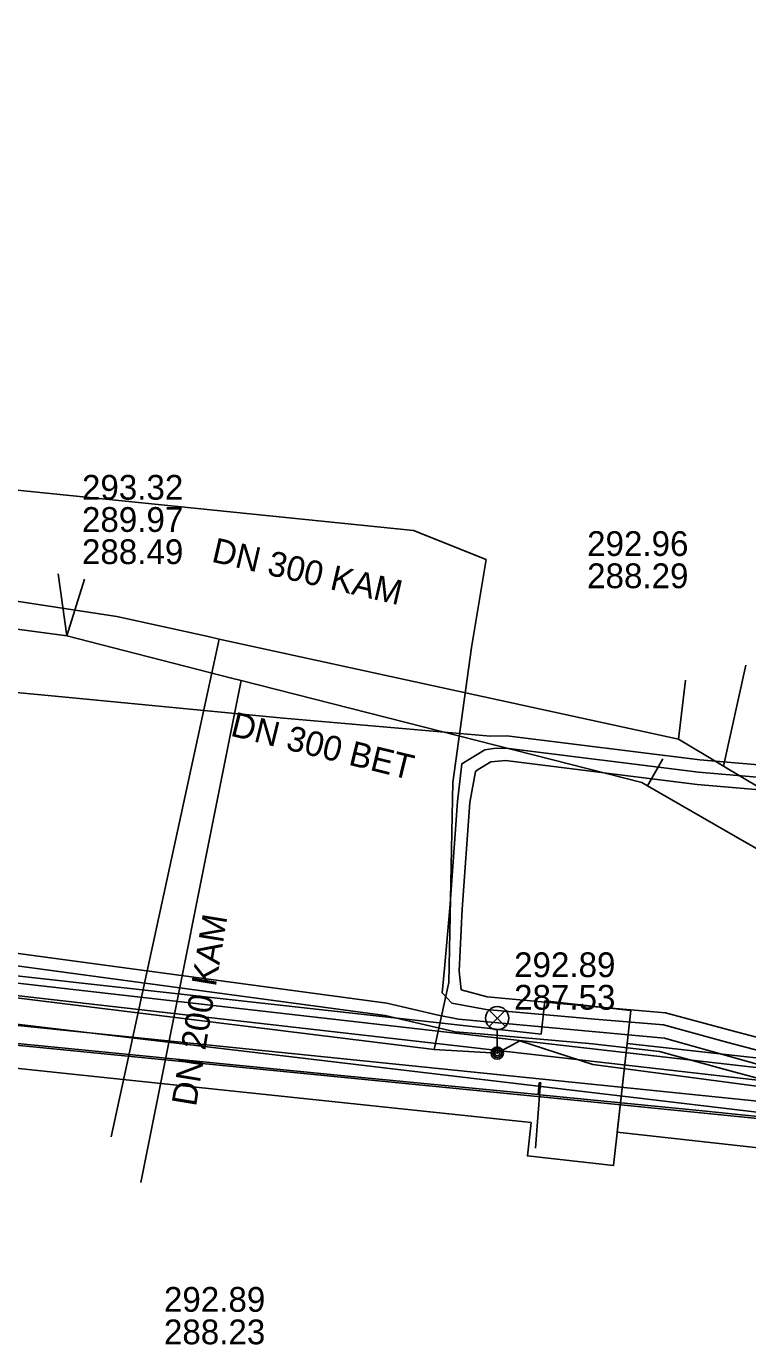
# Model space of a CAD drawing. Extents: x -595540 to -593988, y -1160850 to -1159202.
# Drawn here: x -594539.4 to -594516.11, y -1160322.07 to -1160279.49 of the extents above; entities that cross this region are included whole.
import ezdxf

# ---------------------------------------------------------------- set-up
doc = ezdxf.new("R2010")
doc.units = 0
for name, color, linetype in [('BVK-DESTOVA_popisy', 7, 'Continuous'), ('BVK-DESTOVA_trasa sítě', 7, 'Continuous'), ('BVK-SPLASKOVA_popisy', 7, 'Continuous'), ('BVK-SPLASKOVA_trasa sítě', 7, 'Continuous'), ('BVK-VODOVOD_trasa sítě', 7, 'Continuous'), ('BVK-VODOVOD_trasa zrušené sítě', 7, 'Continuous'), ('CETIN_kabel podzemní', 7, 'Continuous'), ('DESTOVA_trasa neprovozované sítě', 7, 'Continuous'), ('EON-NN_kabel', 7, 'Continuous'), ('EON-NN_kabel zrušené sítě', 7, 'Continuous'), ('EON-VN_kabel', 7, 'Continuous'), ('SPLASKOVA_neprovozovaná  trasa sítě', 7, 'Continuous'), ('TEPLARNY-TEPLOVODY_trasa sítě', 7, 'Continuous'), ('TSB_kabel VO', 7, 'Continuous'), ('TSB_kolektor', 7, 'Continuous'), ('TSB_lampy VO', 7, 'Continuous')]:
    doc.layers.add(name, color=color, linetype=linetype)

msp = doc.modelspace()

# ---------------------------------------------------------------- linework, layer by layer
at = {"layer": 'BVK-DESTOVA_popisy'}
for p, q in [((-594523.646, -1160310.325), (-594523.646, -1160310.325)), ((-594534.953, -1160321.134), (-594534.953, -1160321.134))]:
    msp.add_line(p, q, dxfattribs=at)
at = {"layer": 'BVK-DESTOVA_trasa sítě'}
msp.add_line((-594535.698, -1160316.831), (-594532.461, -1160300.618), dxfattribs=at)
for points in [[(-594572.023, -1160294.677), (-594541.886, -1160298.669), (-594541.876, -1160298.67), (-594538.09, -1160299.172)], [(-594538.09, -1160299.172), (-594532.771, -1160300.538), (-594532.461, -1160300.618), (-594519.524, -1160303.914)], [(-594519.524, -1160303.914), (-594519.342, -1160304.019), (-594516.143, -1160305.858), (-594516.048, -1160305.913), (-594510.63, -1160309.028), (-594510.569, -1160309.063), (-594510.3, -1160309.218), (-594510.266, -1160309.238), (-594501.111, -1160314.501)]]:
    msp.add_lwpolyline(points, dxfattribs=at)
at = {"layer": 'BVK-SPLASKOVA_popisy'}
for p, q in [((-594537.6, -1160293.978), (-594537.6, -1160293.978)), ((-594521.288, -1160295.796), (-594521.288, -1160295.796))]:
    msp.add_line(p, q, dxfattribs=at)
at = {"layer": 'BVK-SPLASKOVA_trasa sítě'}
for p, q in [((-594572.803, -1160293.098), (-594536.474, -1160298.546)), ((-594536.653, -1160315.362), (-594533.175, -1160299.278)), ((-594516.163, -1160300.122), (-594516.884, -1160303.382))]:
    msp.add_line(p, q, dxfattribs=at)
for points in [[(-594536.474, -1160298.546), (-594533.526, -1160299.2), (-594533.175, -1160299.278), (-594518.334, -1160302.517)], [(-594518.334, -1160302.517), (-594517.022, -1160303.3), (-594516.884, -1160303.382), (-594502.374, -1160312.046)]]:
    msp.add_lwpolyline(points, dxfattribs=at)
at = {"layer": 'BVK-VODOVOD_trasa sítě'}
for points in [[(-594508.41, -1160315.44), (-594508.88, -1160315.4), (-594515.36, -1160314.74), (-594517.45, -1160314.53), (-594522.819, -1160313.998), (-594522.872, -1160313.993), (-594529.57, -1160313.34), (-594535.53, -1160312.75), (-594545.17, -1160311.81), (-594547.65, -1160311.57), (-594553.61, -1160310.96), (-594559.51, -1160310.36), (-594565.47, -1160309.76), (-594571.43, -1160309.16), (-594577.4, -1160308.57), (-594583.35, -1160307.99), (-594585.9, -1160307.7), (-594587.49, -1160307.52), (-594587.94, -1160307.47), (-594588.63, -1160307.87), (-594593.73, -1160310.94), (-594594.8, -1160311.59)], [(-594522.872, -1160313.993), (-594522.834, -1160313.61), (-594522.787, -1160313.615), (-594522.8, -1160313.74), (-594522.95, -1160315.72)]]:
    msp.add_lwpolyline(points, dxfattribs=at)
at = {"layer": 'BVK-VODOVOD_trasa zrušené sítě'}
msp.add_lwpolyline([(-594508.1, -1160315.52), (-594509.02, -1160315.44), (-594522.57, -1160314.09), (-594541.05, -1160312.27), (-594585.84, -1160307.62), (-594587.87, -1160307.41), (-594595.71, -1160312.15)], dxfattribs=at)
at = {"layer": 'CETIN_kabel podzemní'}
msp.add_lwpolyline([(-594561.79, -1160310.8), (-594560.64, -1160309.23), (-594502.13, -1160316.19)], dxfattribs=at)
at = {"layer": 'DESTOVA_trasa neprovozované sítě'}
for p, q in [((-594538.374, -1160297.174), (-594538.09, -1160299.172)), ((-594537.522, -1160297.344), (-594538.09, -1160299.172)), ((-594518.844, -1160303.152), (-594519.342, -1160304.019))]:
    msp.add_line(p, q, dxfattribs=at)
at = {"layer": 'EON-NN_kabel'}
for points in [[(-594508.267, -1160297.82), (-594508.297, -1160298.096), (-594507.859, -1160298.145), (-594507.804, -1160298.151), (-594507.894, -1160298.686), (-594507.969, -1160299.099), (-594508.09, -1160299.77), (-594508.56, -1160302.371), (-594508.798, -1160303.36), (-594509.101, -1160303.857), (-594509.171, -1160303.899), (-594509.309, -1160303.982), (-594511.095, -1160303.736), (-594517.652, -1160303.186), (-594523.881, -1160302.406), (-594524.409, -1160302.414), (-594531.094, -1160301.831), (-594538.241, -1160301.15), (-594548.952, -1160300.139)], [(-594514.23, -1160312.561), (-594516.637, -1160311.926), (-594518.757, -1160311.349), (-594521.009, -1160311.156), (-594524.516, -1160310.841), (-594525.351, -1160310.608), (-594525.419, -1160310.003), (-594525.322, -1160308.008), (-594525.071, -1160304.558), (-594524.892, -1160303.555), (-594524.804, -1160303.492), (-594524.393, -1160303.25), (-594523.925, -1160303.206), (-594517.736, -1160303.982), (-594511.183, -1160304.532)], [(-594542.135, -1160309.099), (-594536.223, -1160309.899), (-594530.395, -1160310.689), (-594527.758, -1160311.039), (-594526.096, -1160311.429), (-594525.438, -1160311.56), (-594518.787, -1160312.175), (-594517.827, -1160312.443), (-594513.111, -1160313.762)], [(-594514.517, -1160313.81), (-594516.953, -1160313.155), (-594518.952, -1160312.601), (-594521.113, -1160312.35), (-594524.616, -1160312.037), (-594525.546, -1160311.965), (-594527.808, -1160311.435), (-594530.449, -1160311.085), (-594536.277, -1160310.295), (-594542.183, -1160309.497)]]:
    msp.add_lwpolyline(points, dxfattribs=at)
at = {"layer": 'EON-NN_kabel zrušené sítě'}
msp.add_lwpolyline([(-594514.331, -1160312.948), (-594516.741, -1160312.312), (-594518.827, -1160311.744), (-594521.044, -1160311.554), (-594524.549, -1160311.24), (-594525.654, -1160311.045), (-594525.973, -1160310.709), (-594525.89, -1160309.922), (-594525.72, -1160307.976), (-594525.469, -1160304.522), (-594525.337, -1160303.307), (-594524.595, -1160302.854), (-594524.308, -1160302.812), (-594523.903, -1160302.806), (-594517.694, -1160303.584), (-594511.139, -1160304.134)], dxfattribs=at)
at = {"layer": 'EON-VN_kabel'}
for points in [[(-594489.768, -1160105.148), (-594482.62, -1160105.807), (-594482.768, -1160107.671), (-594486.733, -1160148.622), (-594494.426, -1160218.808), (-594494.469, -1160219.205), (-594504.9, -1160314.37), (-594578.409, -1160305.974), (-594579.47, -1160306.23), (-594579.766, -1160305.696), (-594579.952, -1160305.656), (-594583.626, -1160304.869)], [(-594486.404, -1160148.653), (-594494.072, -1160218.846), (-594494.116, -1160219.244), (-594504.556, -1160314.811), (-594579.993, -1160306.196), (-594584.167, -1160305.719)]]:
    msp.add_lwpolyline(points, dxfattribs=at)
at = {"layer": 'SPLASKOVA_neprovozovaná  trasa sítě'}
msp.add_line((-594518.113, -1160300.604), (-594518.334, -1160302.517), dxfattribs=at)
at = {"layer": 'TEPLARNY-TEPLOVODY_trasa sítě'}
msp.add_lwpolyline([(-594504.061, -1160315.407), (-594513.78, -1160314.412), (-594544.418, -1160311.275)], dxfattribs=at)
at = {"layer": 'TSB_kabel VO'}
for points in [[(-594565.47, -1160274.4), (-594566.54, -1160285.57), (-594566.39, -1160286.59), (-594566.79, -1160289), (-594565.96, -1160290.45), (-594564.16, -1160291.52), (-594545.72, -1160293.86), (-594526.89, -1160295.77), (-594524.55, -1160296.71), (-594525.02, -1160299.55), (-594525.62, -1160303.91), (-594525.75, -1160310.37), (-594526.23, -1160312.54), (-594524.191, -1160312.653), (-594523.46, -1160312.26), (-594521.1, -1160313.02), (-594512.56, -1160314.15), (-594509.13, -1160313.87), (-594506.03, -1160313.98), (-594504.4, -1160313.89), (-594504.78, -1160320.38), (-594505.239, -1160320.305)], [(-594581.56, -1160310.28), (-594578.21, -1160310.64), (-594568.3, -1160311.23), (-594566.74, -1160311.07), (-594562.8, -1160311.33), (-594561.97, -1160311.08), (-594559.58, -1160309.01), (-594558.56, -1160308.75), (-594550.02, -1160309.28), (-594545.21, -1160310.19), (-594526.23, -1160312.54), (-594524.191, -1160312.653), (-594523.46, -1160312.26), (-594521.1, -1160313.02), (-594512.56, -1160314.15), (-594509.13, -1160313.87), (-594506.03, -1160313.98), (-594504.4, -1160313.89), (-594504.78, -1160320.38), (-594505.239, -1160320.305)], [(-594581.56, -1160310.28), (-594578.21, -1160310.64), (-594577.731, -1160310.158), (-594578.21, -1160310.64), (-594568.3, -1160311.23), (-594566.74, -1160311.07), (-594562.8, -1160311.33), (-594561.97, -1160311.08), (-594559.58, -1160309.01), (-594558.56, -1160308.75), (-594550.02, -1160309.28), (-594550.234, -1160309.86), (-594550.02, -1160309.28), (-594545.21, -1160310.19), (-594526.23, -1160312.54), (-594524.191, -1160312.653), (-594523.46, -1160312.26), (-594521.1, -1160313.02), (-594512.56, -1160314.15), (-594509.13, -1160313.87), (-594506.03, -1160313.98), (-594504.4, -1160313.89), (-594504.78, -1160320.38), (-594505.239, -1160320.305)]]:
    msp.add_lwpolyline(points, dxfattribs=at)
at = {"layer": 'TSB_kolektor'}
msp.add_lwpolyline([(-594553.09, -1160308.676), (-594522.776, -1160312.038), (-594522.65, -1160310.97), (-594519.873, -1160311.275), (-594519.993, -1160312.347), (-594520.434, -1160316.284), (-594523.216, -1160315.972), (-594523.096, -1160314.9), (-594584.396, -1160308.436)], dxfattribs=at)
msp.add_lwpolyline([(-594506.208, -1160316.773), (-594507.7, -1160316.608), (-594507.736, -1160316.904), (-594507.616, -1160317.173), (-594507.601, -1160317.509), (-594507.669, -1160317.815), (-594507.855, -1160318.062), (-594507.882, -1160318.248), (-594508.034, -1160318.233), (-594508.281, -1160318.353), (-594508.617, -1160318.375), (-594508.915, -1160318.3), (-594509.199, -1160318.114), (-594509.373, -1160318.082), (-594509.363, -1160317.882), (-594509.415, -1160317.8), (-594509.49, -1160317.554), (-594509.505, -1160317.315), (-594509.401, -1160316.994), (-594509.229, -1160316.755), (-594509.19, -1160316.443), (-594520.313, -1160315.209), (-594519.993, -1160312.347), (-594505.891, -1160313.911)], close=True, dxfattribs=at)
at = {"layer": 'TSB_lampy VO'}
for p, q in [((-594524.456, -1160311.793), (-594523.926, -1160311.263)), ((-594524.456, -1160311.263), (-594523.926, -1160311.793)), ((-594524.456, -1160311.793), (-594523.926, -1160311.263)), ((-594524.456, -1160311.263), (-594523.926, -1160311.793)), ((-594524.191, -1160311.903), (-594524.191, -1160312.653)), ((-594524.191, -1160311.903), (-594524.191, -1160312.653))]:
    msp.add_line(p, q, dxfattribs=at)
for centre, radius in [((-594524.191, -1160311.528), 0.375), ((-594524.191, -1160311.528), 0.375), ((-594524.191, -1160312.653), 0.2), ((-594524.191, -1160312.653), 0.2), ((-594524.191, -1160312.653), 0.145), ((-594524.191, -1160312.653), 0.145), ((-594524.191, -1160312.653), 0.0876), ((-594524.191, -1160312.653), 0.0876)]:
    msp.add_circle(centre, radius, dxfattribs=at)

# ---------------------------------------------------------------- texts
at = {"layer": 'BVK-DESTOVA_popisy'}
for s, rotation, p in [('DN 300 BET', 346.1811, (-594532.836, -1160302.397)), ('DN 200 KAM', 80.6258, (-594533.919, -1160314.402))]:
    msp.add_text(s, height=0.8, rotation=rotation, dxfattribs=at).set_placement(p)
for s, p in [('292.89', (-594523.646, -1160310.2)), ('287.53', (-594523.646, -1160311.25)), ('292.89', (-594534.953, -1160321.009)), ('288.23', (-594534.953, -1160322.059))]:
    msp.add_text(s, height=0.8, dxfattribs=at).set_placement(p)
at = {"layer": 'BVK-SPLASKOVA_popisy'}
for s, p in [('293.32', (-594537.6, -1160294.778)), ('289.97', (-594537.6, -1160295.818)), ('292.96', (-594521.288, -1160296.596)), ('288.49', (-594537.6, -1160296.858)), ('288.29', (-594521.288, -1160297.636))]:
    msp.add_text(s, height=0.8, dxfattribs=at).set_placement(p)
msp.add_text('DN 300 KAM', height=0.8, rotation=346.9259, dxfattribs=at).set_placement((-594533.448, -1160296.775))

doc.saveas('drawing.dxf')
